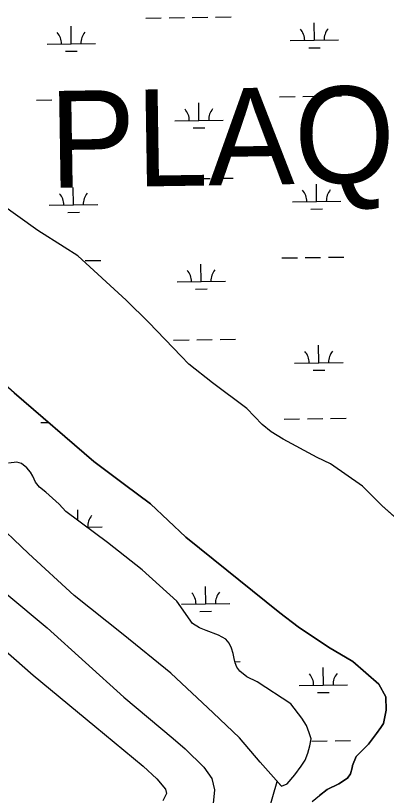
# Model space of a CAD drawing. Extents: x 3767014 to 3805179, y 361544 to 387384.
# Drawn here: x 3789906 to 3790671, y 382695 to 384305 of the extents above; entities that cross this region are included whole.
import ezdxf

# ---------------------------------------------------------------- set-up
doc = ezdxf.new("R2010")
doc.units = 0
for name, color, linetype in [('V-LEVE-TOET', 7, 'Continuous'), ('V-TOPO-GNAM-IDEN', 7, 'Continuous'), ('V-TOPO-SHOR', 7, 'Continuous'), ('V-WETL-SWMP', 7, 'Continuous')]:
    doc.layers.add(name, color=color, linetype=linetype)

msp = doc.modelspace()

# ---------------------------------------------------------------- linework, layer by layer
at = {"layer": 'V-LEVE-TOET'}
for points in [[(3788407.789, 383952.151), (3788716.795, 383807.962), (3789004.257, 383674.631), (3789078.28, 383639.743), (3789187.184, 383581.539), (3789289.435, 383526.045), (3789403.844, 383460.046), (3789484.171, 383412.673), (3789530.015, 383385.49), (3789557.057, 383368.009), (3789599.789, 383337.688), (3789673.111, 383281.687), (3789807.613, 383176.674), (3789970.774, 383040.896), (3790128.881, 382898.058), (3790231.25, 382812.466), (3790255.57, 382791.451), (3790294.421, 382753.688), (3790310.545, 382729.905), (3790316.498, 382706.865), (3790313.484, 382678.707)], [(3788336.42, 383875.02), (3788426.577, 383832.612), (3788580.882, 383761.298), (3788732.819, 383695.447), (3788881.027, 383623.482), (3789067.841, 383535.879), (3789231.738, 383450.844), (3789396.664, 383363.153), (3789440.157, 383337.526), (3789498.939, 383301.403), (3789540.88, 383272.643), (3789628.307, 383209.272), (3789699.452, 383150.527), (3789759.449, 383103.464), (3789838.692, 383033.808), (3789941.86, 382943.681), (3790069.327, 382837.859), (3790169.339, 382755.384), (3790197.59, 382729.305), (3790215.266, 382707.875), (3790217.254, 382699.283), (3790209.497, 382684.007)]]:
    msp.add_lwpolyline(points, dxfattribs=at)
at = {"layer": 'V-TOPO-SHOR'}
for points in [[(3790669.842, 382898.902), (3790655.817, 382925.131), (3790601.793, 382971.596), (3790551.558, 383001.298), (3790488.707, 383043.235), (3790451.392, 383071.864), (3790257.035, 383228.536), (3790184.392, 383297.035), (3790130.675, 383336.832), (3790067.312, 383384.311), (3789902.987, 383526.362), (3789694.277, 383708.806), (3789620.688, 383768.178), (3789469.27, 383894.623), (3789338.597, 384011.326), (3789312.903, 384029.826), (3789288.634, 384042.716), (3789239.042, 384069.543), (3789086.795, 384156.89), (3788927.784, 384250.527), (3788773.916, 384339.901), (3788567.097, 384453.143), (3788404.201, 384553.223)], [(3790794.645, 383175.431), (3790662.354, 383293.111), (3790621.48, 383333.381), (3790556.018, 383379.377), (3790528.239, 383392.814), (3790457.825, 383430.649), (3790433.409, 383445.503), (3790414.956, 383461.084), (3790382.888, 383493.596), (3790312.13, 383547.012), (3790263.545, 383585.424), (3790247.686, 383601.857), (3790181.076, 383671.434), (3790133.864, 383717.573), (3790034.175, 383808.779), (3790006.028, 383826.568), (3789951.84, 383861.45), (3789874.057, 383916.592)], [(3790454.439, 382714.559), (3790466.064, 382719.104), (3790481.862, 382737.685), (3790495.021, 382755.464), (3790503.172, 382768.196), (3790508.935, 382782.77), (3790513.108, 382797.604), (3790515.697, 382812.165), (3790511.943, 382824.584), (3790506.328, 382839.379), (3790496.477, 382854.95), (3790473.873, 382884.226), (3790404.374, 382929.984), (3790383.169, 382939.69), (3790368.833, 382951.54), (3790362.451, 382959.715), (3790359.24, 382968.962), (3790357.088, 382977.949), (3790354.931, 382987.994), (3790351.183, 382999.09), (3790346.909, 383009.391), (3790339.733, 383017.565), (3790324.621, 383025.708), (3790299.183, 383035.395), (3790285.137, 383041.424), (3790271.08, 383050.364), (3790238.619, 383096.27), (3790166.927, 383161.068), (3790095.269, 383216.872), (3790009.294, 383281.085), (3789996.005, 383296.378), (3789968.392, 383320.874), (3789955.387, 383331.14), (3789947.144, 383341.69), (3789941.272, 383354.367), (3789936.744, 383362.284), (3789929.035, 383370.984), (3789918.15, 383380.467), (3789908.35, 383383.074), (3789890.897, 383380.886)], [(3790454.439, 382714.559), (3790410.854, 382764.125), (3790367.793, 382814.221), (3790313.879, 382865.864), (3790225.983, 382947.267), (3790127.773, 383027.305), (3790026.915, 383107.863), (3789932.384, 383194.531), (3789855.367, 383267.775)], [(3790517.852, 382682.508), (3790532.882, 382695.267), (3790548.971, 382707.238), (3790573.264, 382719.239), (3790590.681, 382730.949), (3790596.73, 382739.705), (3790600.65, 382752.154), (3790601.158, 382757.184), (3790609.022, 382775.471), (3790634.321, 382800.706), (3790650.638, 382822.731), (3790659.319, 382835.199), (3790664.841, 382843.688), (3790670.553, 382871.225), (3790669.842, 382898.902)]]:
    msp.add_lwpolyline(points, dxfattribs=at)
at = {"layer": 'V-WETL-SWMP'}
for p, q in [((3790174.522, 384299.527), (3790206.519, 384299.971)), ((3790222.517, 384300.194), (3790254.514, 384300.638)), ((3790270.512, 384300.86), (3790302.509, 384301.305)), ((3790318.508, 384301.527), (3790350.505, 384301.971)), ((3790522.509, 384253.614), (3790522.009, 384289.61)), ((3790020.649, 384246.642), (3790020.149, 384282.639)), ((3789970.654, 384245.948), (3790070.645, 384247.337)), ((3790472.514, 384252.919), (3790572.504, 384254.308)), ((3790008.865, 384231.046), (3790032.863, 384231.38)), ((3790510.725, 384238.018), (3790534.722, 384238.351)), ((3789948.852, 384130.202), (3789980.849, 384130.646)), ((3789996.847, 384130.869), (3790028.844, 384131.313)), ((3790044.843, 384131.535), (3790076.84, 384131.98)), ((3790450.711, 384137.173), (3790482.708, 384137.618)), ((3790498.707, 384137.84), (3790530.704, 384138.285)), ((3790546.702, 384138.507), (3790578.699, 384138.951)), ((3790284.308, 384088.427), (3790283.808, 384124.424)), ((3790234.313, 384087.733), (3790334.304, 384089.122)), ((3790272.524, 384072.831), (3790296.522, 384073.165)), ((3790179.143, 383966.884), (3790211.139, 383967.328)), ((3790227.138, 383967.551), (3790259.135, 383967.995)), ((3790275.133, 383968.217), (3790307.13, 383968.662)), ((3790323.129, 383968.884), (3790355.126, 383969.329)), ((3790527.13, 383920.971), (3790526.63, 383956.967)), ((3790025.27, 383914), (3790024.77, 383949.996)), ((3790477.135, 383920.276), (3790577.125, 383921.665)), ((3789951.84, 383861.449), (3789874.057, 383916.592)), ((3789975.275, 383913.305), (3790075.265, 383914.694)), ((3790515.345, 383905.375), (3790539.343, 383905.708)), ((3790013.486, 383898.403), (3790037.483, 383898.737)), ((3790006.028, 383826.568), (3789951.84, 383861.449)), ((3790034.176, 383808.78), (3790006.028, 383826.568)), ((3790133.863, 383717.574), (3790034.176, 383808.78)), ((3790503.328, 383805.197), (3790535.325, 383805.642)), ((3790551.323, 383805.864), (3790583.32, 383806.308)), ((3790049.463, 383798.892), (3790081.46, 383799.337)), ((3790288.929, 383755.784), (3790288.429, 383791.781)), ((3790455.332, 383804.53), (3790487.329, 383804.975)), ((3790238.934, 383755.09), (3790338.924, 383756.479)), ((3790277.145, 383740.188), (3790301.142, 383740.522)), ((3790181.076, 383671.435), (3790133.863, 383717.574)), ((3790247.686, 383601.857), (3790181.076, 383671.435)), ((3790231.759, 383634.908), (3790263.756, 383635.352)), ((3790279.754, 383635.574), (3790311.751, 383636.019)), ((3790327.749, 383636.241), (3790359.746, 383636.686)), ((3790531.751, 383588.328), (3790531.251, 383624.325)), ((3790263.545, 383585.425), (3790247.686, 383601.857)), ((3790312.131, 383547.012), (3790263.545, 383585.425)), ((3790481.755, 383587.634), (3790581.746, 383589.023)), ((3790519.966, 383572.732), (3790543.964, 383573.065)), ((3790382.888, 383493.595), (3790312.131, 383547.012)), ((3789902.986, 383526.361), (3790067.313, 383384.311)), ((3790414.956, 383461.083), (3790382.888, 383493.595)), ((3790459.953, 383471.888), (3790491.95, 383472.332)), ((3790507.948, 383472.554), (3790539.945, 383472.999)), ((3790555.944, 383473.221), (3790587.941, 383473.665)), ((3789958.093, 383464.916), (3789973.814, 383465.134)), ((3790433.408, 383445.503), (3790414.956, 383461.083)), ((3790457.824, 383430.649), (3790433.408, 383445.503)), ((3790528.239, 383392.814), (3790457.824, 383430.649)), ((3790556.019, 383379.378), (3790528.239, 383392.814)), ((3789908.351, 383383.073), (3789890.898, 383380.887)), ((3789918.151, 383380.467), (3789908.351, 383383.073)), ((3789929.036, 383370.985), (3789918.151, 383380.467)), ((3789936.743, 383362.285), (3789929.036, 383370.985)), ((3790067.313, 383384.311), (3790130.676, 383336.832)), ((3790621.481, 383333.381), (3790556.019, 383379.378)), ((3789941.272, 383354.366), (3789936.743, 383362.285)), ((3789947.143, 383341.69), (3789941.272, 383354.366)), ((3789955.387, 383331.14), (3789947.143, 383341.69)), ((3789968.392, 383320.874), (3789955.387, 383331.14)), ((3790130.676, 383336.832), (3790184.392, 383297.035)), ((3790662.354, 383293.112), (3790621.481, 383333.381)), ((3789996.004, 383296.378), (3789968.392, 383320.874)), ((3790009.294, 383281.086), (3789996.004, 383296.378)), ((3790184.392, 383297.035), (3790257.034, 383228.535)), ((3790794.646, 383175.432), (3790662.354, 383293.112)), ((3790095.27, 383216.873), (3790009.294, 383281.086)), ((3790034.322, 383262.393), (3790034.012, 383284.71)), ((3790052.307, 383248.961), (3790084.507, 383249.408)), ((3790257.034, 383228.535), (3790451.391, 383071.864)), ((3790166.927, 383161.069), (3790095.27, 383216.873)), ((3790238.619, 383096.27), (3790166.927, 383161.069)), ((3790298.171, 383090.499), (3790297.671, 383126.495)), ((3790271.079, 383050.364), (3790238.619, 383096.27)), ((3790248.176, 383089.804), (3790348.166, 383091.193)), ((3790286.386, 383074.902), (3790310.384, 383075.236)), ((3790451.391, 383071.864), (3790488.707, 383043.234)), ((3790285.137, 383041.424), (3790271.079, 383050.364)), ((3790299.183, 383035.395), (3790285.137, 383041.424)), ((3790324.62, 383025.707), (3790299.183, 383035.395)), ((3790488.707, 383043.234), (3790551.557, 383001.297)), ((3790339.733, 383017.565), (3790324.62, 383025.707)), ((3790346.909, 383009.392), (3790339.733, 383017.565)), ((3790351.183, 382999.091), (3790346.909, 383009.392)), ((3790551.557, 383001.297), (3790601.793, 382971.595)), ((3790354.932, 382987.994), (3790351.183, 382999.091)), ((3790357.088, 382977.949), (3790354.932, 382987.994)), ((3790359.24, 382968.962), (3790357.088, 382977.949)), ((3790358.691, 382971.257), (3790368.988, 382971.4)), ((3790362.452, 382959.715), (3790359.24, 382968.962)), ((3790601.793, 382971.595), (3790655.817, 382925.131)), ((3790368.834, 382951.539), (3790362.452, 382959.715)), ((3790540.992, 382923.042), (3790540.492, 382959.039)), ((3790383.168, 382939.69), (3790368.834, 382951.539)), ((3790404.373, 382929.985), (3790383.168, 382939.69)), ((3790473.872, 382884.226), (3790404.373, 382929.985)), ((3790490.997, 382922.348), (3790590.987, 382923.737)), ((3790655.817, 382925.131), (3790669.841, 382898.902)), ((3790529.208, 382907.446), (3790553.205, 382907.779)), ((3790669.841, 382898.902), (3790670.552, 382871.226)), ((3790496.477, 382854.949), (3790473.872, 382884.226)), ((3790670.552, 382871.226), (3790664.841, 382843.688)), ((3790506.328, 382839.378), (3790496.477, 382854.949)), ((3790664.841, 382843.688), (3790659.319, 382835.199)), ((3790511.943, 382824.585), (3790506.328, 382839.378)), ((3790515.697, 382812.165), (3790511.943, 382824.585)), ((3790659.319, 382835.199), (3790650.637, 382822.73)), ((3790513.109, 382797.603), (3790515.697, 382812.165)), ((3790517.19, 382807.268), (3790549.187, 382807.713)), ((3790565.185, 382807.935), (3790597.182, 382808.38)), ((3790650.637, 382822.73), (3790634.322, 382800.706)), ((3790508.935, 382782.771), (3790513.109, 382797.603)), ((3790634.322, 382800.706), (3790609.023, 382775.471)), ((3790503.172, 382768.196), (3790508.935, 382782.771)), ((3790609.023, 382775.471), (3790601.159, 382757.184)), ((3790495.021, 382755.464), (3790503.172, 382768.196)), ((3790481.863, 382737.686), (3790495.021, 382755.464)), ((3790600.65, 382752.155), (3790596.731, 382739.705)), ((3790601.159, 382757.184), (3790600.65, 382752.155)), ((3790466.063, 382719.103), (3790481.863, 382737.686)), ((3790590.68, 382730.95), (3790573.265, 382719.239)), ((3790596.731, 382739.705), (3790590.68, 382730.95)), ((3790403.217, 382578.548), (3790445.921, 382724.247)), ((3790445.921, 382724.247), (3790454.44, 382714.559)), ((3790454.44, 382714.559), (3790466.063, 382719.103)), ((3790573.265, 382719.239), (3790548.972, 382707.237)), ((3790548.972, 382707.237), (3790532.881, 382695.267))]:
    msp.add_line(p, q, dxfattribs=at)
for centre, start, end in [((3790467.265, 384253.321), 0.024037, 41.567696), ((3790577.74, 384254.856), 140.024034, 181.567693), ((3789965.405, 384246.35), 0.024037, 41.567696), ((3790075.88, 384247.884), 140.024034, 181.567693), ((3790229.064, 384088.135), 0.024037, 41.567696), ((3790339.539, 384089.669), 140.024034, 181.567693), ((3789970.026, 383913.707), 0.024037, 41.567696), ((3790080.501, 383915.242), 140.024034, 181.567693), ((3790471.886, 383920.678), 0.024037, 41.567696), ((3790582.361, 383922.213), 140.024034, 181.567693), ((3790233.685, 383755.492), 0.024037, 41.567696), ((3790344.16, 383757.027), 140.024034, 181.567693), ((3790476.506, 383588.035), 0.024037, 41.567696), ((3790586.982, 383589.57), 140.024034, 181.567693), ((3790089.743, 383249.956), 140.024034, 181.567693), ((3790242.927, 383090.206), 0.024037, 41.567696), ((3790353.402, 383091.741), 140.024034, 181.567693), ((3790485.748, 382922.75), 0.024037, 41.567696), ((3790596.223, 382924.284), 140.024034, 181.567693)]:
    msp.add_arc(centre, 35.246, start, end, dxfattribs=at)

# ---------------------------------------------------------------- texts
at = {"layer": 'V-TOPO-GNAM-IDEN'}
msp.add_text('PLAQUEMINES', height=200, rotation=0.907408, dxfattribs=at).set_placement((3789976.744, 383948.89))

doc.saveas('drawing.dxf')
